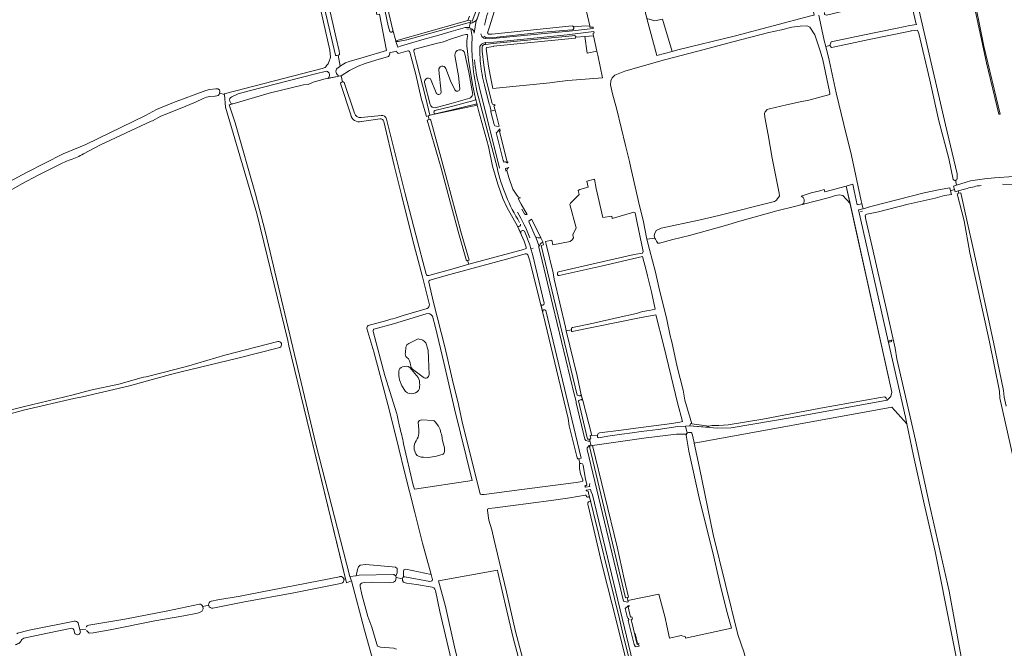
# Model space of a CAD drawing. Header units: metres. Extents: x 209813 to 223847, y 571801 to 587119.
# Tile 384 of 656: x 219431 to 220250, y 577727 to 578250. Entities that reach past the tile are written whole.
import ezdxf

# ---------------------------------------------------------------- set-up
doc = ezdxf.new("R2010")
doc.units = ezdxf.units.M
for name, color, linetype, lineweight in [('B-RO-GK-BESCHOEIING-G', 8, 'GK-BESCHOEIING', 0), ('B-RO-GR-BEPLANTING_CULTUUR_BOSPLANTSOEN-GV', 8, 'Continuous', 0), ('B-RO-GR-GRAS-GV', 8, 'Continuous', 0), ('B-RO-GR-GROENVOORZIENING-GV', 8, 'Continuous', 0), ('B-RO-KW-KUNSTWERK_STUW-G', 8, 'Continuous', 0), ('B-RO-KW-KUNSTWERK_STUW-GV', 8, 'Continuous', 0), ('B-RO-OG-TERREIN_CULTUURSCHEIDING-GV', 8, 'Continuous', 0), ('B-RO-OG-WATER_GREPPEL-GV', 8, 'Continuous', 0), ('B-RO-OG-WEG-GV', 8, 'Continuous', 0), ('B-RO-VH-ONVERHARD-GV', 8, 'Continuous', 0), ('B-RO-VH-VERHARDING_HALFVERHARDING-GV', 8, 'Continuous', 0), ('B-RO-VH-VERHARDING_OPEN-GV', 8, 'Continuous', 0), ('B-RO-VH-VERHARDING_PUIN-GV', 8, 'Continuous', 0)]:
    doc.layers.add(name, color=color, linetype=linetype, lineweight=lineweight)
doc.linetypes.add('GK-BESCHOEIING', pattern='A,30,-5,[1,NLCS.shx,S=1,R=0,X=0,Y=0],-5', length=40)

msp = doc.modelspace()

# ---------------------------------------------------------------- linework, layer by layer
at = {"layer": 'B-RO-GK-BESCHOEIING-G', "flags": 128}
msp.add_lwpolyline([(219945.975, 577731.558), (219944.746, 577731.331), (219942.801, 577739.586)], dxfattribs=at)
at = {"layer": 'B-RO-GR-BEPLANTING_CULTUUR_BOSPLANTSOEN-GV', "flags": 128}
for points in [[(219802.522, 578237.869), (219801.924, 578237.824), (219799.37, 578237.273), (219788.413, 578233.759), (219783.264, 578231.703), (219781.203, 578231.133), (219778.256, 578230.558), (219759.432, 578225.708)], [(219803.049, 578234.366), (219803.435, 578236.55)], [(219758.57, 578223.919), (219760.897, 578215.121), (219768.329, 578186.102), (219771.974, 578170.738), (219811.369, 578179.08), (219811.215, 578179.738)], [(219810.055, 578184.675), (219807.362, 578196.136), (219804.149, 578216.465), (219802.764, 578228.54)], [(219796.994, 578192.53), (219795.681, 578203.451), (219792.824, 578220.433)], [(219801.195, 578221.837), (219804.285, 578206.487), (219807.649, 578187.889)], [(219781.259, 578189.896), (219779.347, 578208.192)], [(219785.238, 578209.542), (219789.224, 578199.192), (219792.749, 578191.732)], [(219772.472, 578200.919), (219777.369, 578189.385)], [(219772.185, 578179.559), (219767.66, 578197.805)], [(219805.152, 578184.951), (219789.601, 578180.364), (219776.391, 578176.849)], [(219769.003, 578005.496), (219741.868, 577997.257), (219725.519, 577992.864)], [(219750.197, 577897.421), (219758.173, 577863.111), (219759.078, 577859.657), (219807.101, 577866.918), (219792.471, 577926.618), (219783.513, 577964.966), (219776.776, 577994.191), (219774.159, 578003.625)], [(219724.947, 577990.902), (219734.61, 577954.187), (219744.42, 577922.41)], [(219751.668, 577973.285), (219752.063, 577977.859)], [(219754.538, 577980.801), (219762.209, 577984.699), (219762.961, 577984.572)], [(219768.719, 577981.262), (219770.487, 577975.402), (219770.803, 577968.377), (219771.345, 577955.169)], [(219755.291, 577960.957), (219762.374, 577952.486), (219763.324, 577949.764)], [(219766.42, 577952.833), (219757.43, 577959.418), (219756.399, 577960.958), (219755.948, 577962.997)], [(219751.827, 577940.828), (219748.581, 577945.521), (219746.645, 577950.501)], [(219762.788, 577909.35), (219762.375, 577915.358)], [(219764.959, 577917.235), (219774.774, 577916.8)], [(219777.335, 577914.635), (219779.265, 577912.007), (219779.954, 577910.434)], [(219782.506, 577900.081), (219784.227, 577894.018), (219784.299, 577891.715)], [(219760.212, 577888.984), (219758.993, 577892.773)], [(219783.069, 577888.811), (219777.401, 577887.108), (219770.863, 577886.145), (219766.711, 577886.25)], [(219858.652, 577668.748), (219858.615, 577669.052), (219858.533, 577669.349), (219856.65, 577679.414), (219850.855, 577700.005), (219847.249, 577713.224), (219841.205, 577736.138), (219836.899, 577754.928), (219832.928, 577771.439), (219828.593, 577790.724), (219828.285, 577792.201), (219779.054, 577783.439), (219784.908, 577761.938), (219792.537, 577728.63), (219800.588, 577695.794), (219805.725, 577669.442), (219808.527, 577659.715)]]:
    msp.add_lwpolyline(points, dxfattribs=at)
at = {"layer": 'B-RO-GR-BEPLANTING_CULTUUR_BOSPLANTSOEN-GV'}
for points in [[(219803.435, 578236.55, 0.5421069), (219802.522, 578237.869)], [(219802.764, 578228.54, -0.0815207), (219803.049, 578234.366)], [(219759.432, 578225.708, 0.2637416), (219758.57, 578223.919)], [(219792.824, 578220.433, -0.9784042), (219801.195, 578221.837)], [(219779.347, 578208.192, -0.8728807), (219785.238, 578209.542)], [(219767.66, 578197.805, -0.7042169), (219772.472, 578200.919)], [(219792.749, 578191.732, 0.6981397), (219796.994, 578192.53)], [(219777.369, 578189.385, 0.8762895), (219781.259, 578189.896)], [(219807.649, 578187.889, -0.2114041), (219805.152, 578184.951)], [(219808.641, 578182.994, 0.3303341), (219810.055, 578184.675)], [(219776.391, 578176.849, -0.3109012), (219772.185, 578179.559)], [(219774.159, 578003.625, 0.3861216), (219769.003, 578005.496)], [(219725.519, 577992.864, 0.4280123), (219724.947, 577990.902)], [(219752.063, 577977.859, -0.2265284), (219754.538, 577980.801)], [(219762.961, 577984.572, -0.1987078), (219768.719, 577981.262)], [(219752.78, 577969.185, -0.2858617), (219751.668, 577973.285)], [(219755.948, 577962.997, 0.2353327), (219752.78, 577969.185)], [(219746.182, 577957.768, -0.3555283), (219749.321, 577961.363)], [(219749.321, 577961.363, -0.2328248), (219755.291, 577960.957)], [(219746.645, 577950.501, -0.0736285), (219746.182, 577957.768)], [(219771.345, 577955.169, -0.672004), (219766.42, 577952.833)], [(219763.324, 577949.764, -0.0685671), (219763.273, 577943.303)], [(219758.409, 577939.112, -0.2458282), (219751.827, 577940.828)], [(219763.273, 577943.303, -0.2247684), (219758.409, 577939.112)], [(219744.42, 577922.41, -0.0236362), (219746.777, 577911.788)], [(219746.777, 577911.788, -0.0104295), (219750.197, 577897.421)], [(219762.375, 577915.358, -0.3785219), (219764.959, 577917.235)], [(219774.774, 577916.8, -0.1307698), (219777.335, 577914.635)], [(219759.748, 577898.495, 0.1098821), (219762.651, 577904.638)], [(219762.651, 577904.638, 0.0626149), (219762.788, 577909.35)], [(219779.954, 577910.434, -0.0673964), (219782.506, 577900.081)], [(219758.993, 577892.773, -0.1423979), (219759.748, 577898.495)], [(219766.711, 577886.25, -0.2551994), (219760.212, 577888.984)], [(219784.299, 577891.715, -0.2335738), (219783.069, 577888.811)]]:
    msp.add_lwpolyline(points, format="xyb", dxfattribs=at)
at = {"layer": 'B-RO-GR-GRAS-GV', "flags": 128}
for points in [[(219601.032, 578187.929), (219600.812, 578188.619), (219601.898, 578188.853), (219682.331, 578209.491), (219684.824, 578210.513), (219685.674, 578211.221), (219685.654, 578211.682), (219687.4, 578213.508), (219688.432, 578216.564), (219688.873, 578216.943), (219689.21, 578218.883), (219688.681, 578224.837), (219667.812, 578318.261)], [(219732.572, 578278.262), (219741.085, 578241.327), (219743.615, 578232.536), (219798.595, 578248.253), (219803.438, 578249.605), (219804.863, 578253.186)], [(219891.216, 578244.542), (219904.917, 578245.009), (219902.398, 578257.079), (219899.832, 578268.369), (219899.285, 578269.532), (219897.686, 578269.678), (219890.774, 578269.119), (219884.662, 578269.117), (219872.031, 578270.153), (219852.34, 578272.472), (219839.244, 578274.397), (219836.188, 578275.06), (219834.048, 578274.96), (219832.208, 578274.24), (219827.059, 578261.878), (219821.385, 578243.454), (219820.933, 578242.557), (219820.027, 578239.192), (219820.769, 578238.058), (219823.673, 578238.254), (219890.355, 578244.95)], [(220095.553, 578254.036), (220096.135, 578251.236), (220100.094, 578232.835), (220101.27, 578227.883), (220104.556, 578228.648), (220105.882, 578231.766), (220130.69, 578237.135), (220160.816, 578243.146), (220171.283, 578245.357), (220176.656, 578246.103), (220176.346, 578247.54), (220171.081, 578270.564), (220101.936, 578253.872), (220100.242, 578254.507), (220100.242, 578256.2)], [(219892.732, 578234.831), (219824.977, 578228.062), (219825.009, 578227.829), (219819.434, 578227.115)], [(219871.693, 578197.597), (219875.644, 578198.087), (219886.815, 578199.467), (219915.559, 578201.853), (219911.662, 578220.767), (219910.942, 578224.002), (219902.755, 578222.315), (219900.765, 578236.193), (219893.43, 578235.666)], [(219744.271, 578224.102), (219738.55, 578222.663)], [(219753.799, 578224.232), (219745.981, 578222.022)], [(219803.287, 578049.794), (219802.427, 578049.554), (219796.076, 578072.087), (219789.181, 578097.698), (219781.436, 578126.593), (219769.875, 578166.638), (219771.403, 578167.102), (219770.483, 578170.113), (219769.058, 578169.722), (219764.871, 578184.958), (219760.317, 578204.672), (219755.33, 578223.23)], [(219818.952, 578226.279), (219820.781, 578211.565), (219822.106, 578203.933), (219824.465, 578192.87), (219871.693, 578197.597)], [(219737.666, 578219.672), (219727.089, 578216.639), (219718.225, 578213.607), (219712.445, 578211.604), (219705.126, 578207.98), (219698.26, 578203.489)], [(219698.26, 578203.489), (219697.749, 578203.393), (219684.965, 578200.872), (219675.034, 578198.08), (219670.894, 578196.37), (219666.997, 578195.898), (219638.41, 578188.933), (219609.339, 578180.578), (219604.958, 578179.36), (219609.922, 578164.378), (219627.067, 578105.006), (219634.934, 578074.298), (219677.003, 577897.159), (219705.557, 577786.96), (219710.567, 577787.711), (219711.738, 577792.867), (219712.598, 577795.05), (219714.119, 577796.505), (219718.683, 577796.902), (219740.577, 577795.119)], [(219698.26, 578203.489), (219699.43, 578198.564)], [(219367.633, 578080.867), (219367.287, 578081.53), (219367.493, 578083.292), (219372.366, 578086.129), (219422.647, 578115.719), (219436.577, 578122.981), (219466.914, 578138.586), (219485.827, 578146.478), (219535.487, 578170.363), (219544.535, 578175.443), (219558.823, 578181.316), (219585.652, 578191.238), (219588.827, 578192.191), (219593.827, 578192.746), (219595.732, 578192.667), (219596.923, 578191.714), (219597.32, 578190.365), (219597.13, 578189.154)], [(219706.296, 578171.096), (219697.88, 578196.294)], [(219701.023, 578197.112), (219709.301, 578172.475)], [(219593.531, 578186.573), (219593.201, 578186.599), (219589.046, 578186.249), (219586.314, 578185.623), (219583.337, 578184.573), (219577.02, 578181.654), (219564.288, 578176.3), (219548.343, 578170.016), (219541.187, 578166.07), (219540.276, 578165.755), (219498.046, 578145.983), (219483.922, 578138.589)], [(219700.521, 577784.668), (219701.832, 577785.016), (219654.646, 577978.916), (219653.819, 577983.203), (219628.055, 578088.85), (219602.054, 578177.492), (219601.032, 578187.929), (219597.13, 578189.154)], [(219771.403, 578167.102), (219772.403, 578167.407), (219785.63, 578119.489), (219798.132, 578072.929), (219804.636, 578050.17), (219803.287, 578049.794), (219804.304, 578046.778), (219849.771, 578059.015), (219851.316, 578059.471), (219852.076, 578059.895), (219852.025, 578060.974), (219850.496, 578065.827), (219844.841, 578078.462), (219841.023, 578085.426), (219836.247, 578093.765), (219832.748, 578101.315), (219828.441, 578113.435), (219824.209, 578128.329), (219820.791, 578144.616), (219812.386, 578174.752), (219811.369, 578179.08), (219771.974, 578170.738), (219772.023, 578170.535), (219770.483, 578170.113)], [(219730.568, 578167.686), (219713.138, 578165.19)], [(219714.765, 578168.708), (219731.463, 578170.58)], [(219736.012, 578167.565), (219744.216, 578134.153), (219751.532, 578105.333), (219760.236, 578071.317), (219768.934, 578038.555)], [(219771.665, 578012.984), (219765.896, 578036.295), (219757.541, 578067.522), (219748.284, 578104.596), (219742.421, 578128.844), (219733.703, 578165.519)], [(219472.933, 578133.523), (219469.688, 578132.446), (219465.112, 578130.149), (219446.202, 578120.964), (219432.706, 578113.707), (219408.092, 578099.901), (219397.913, 578093.316), (219385.992, 578087.197), (219380.231, 578083.983), (219376.917, 578082.643), (219371.254, 578079.406), (219369.85, 578078.914), (219368.435, 578079.33), (219367.633, 578080.867), (219364.808, 578079.545), (219365.393, 578078.768), (219365.433, 578076.153), (219363.551, 578074.702), (219347.421, 578065.653), (219342.849, 578063.485), (219299.225, 578038.669), (219288.184, 578032.224), (219285.313, 578032.031), (219284.969, 578032.764)], [(219771.266, 578031.773), (219775.13, 578014.985), (219784.552, 577978.099), (219790.878, 577950.395), (219795.766, 577930.072), (219799.053, 577914.212), (219813.927, 577855.913), (219814.053, 577855.558), (219815.146, 577855.195), (219817.145, 577855.245), (219848.501, 577859.525), (219893.759, 577865.313), (219896.889, 577865.838), (219898.826, 577866.307), (219899.248, 577866.69), (219899.124, 577867.4), (219897.292, 577872.345), (219896.552, 577876.862), (219896.563, 577878.409), (219896.414, 577879.989), (219896.422, 577881.117), (219896.779, 577881.124), (219895.907, 577884.84), (219895.097, 577884.93), (219894.522, 577885.675), (219887.984, 577912.311), (219886.907, 577918.457), (219866.347, 578005.153), (219854.877, 578050.385), (219853.443, 578054.626)], [(219851.235, 578055.405), (219838.884, 578051.838), (219788.654, 578038.315), (219772.014, 578033.592)], [(219771.084, 578037.311), (219792.099, 578043.197), (219804.304, 578046.778)], [(219749.647, 578004.031), (219769.629, 578009.85), (219769.863, 578010.003)], [(219885.429, 577991.315), (219894.592, 577953.999), (219897.979, 577938.071), (219899.143, 577933.362), (219906.629, 577904.445), (219911.442, 577904.694), (219911.654, 577905.435), (219911.971, 577906.017), (219913.034, 577906.561), (219931.127, 577908.663), (219943.404, 577910.409), (219973.204, 577914.268), (219979.889, 577915.321), (219982.23, 577915.892), (219977.998, 577931.417), (219972.773, 577953.444), (219966.356, 577979.77), (219960.089, 578004.757), (219946.314, 578002.061), (219890.387, 577990.815), (219889.905, 577990.869), (219889.826, 577991.385), (219889.917, 577992.141)], [(219720.716, 577995.782), (219736.267, 578000.075)], [(219773.059, 577788.767), (219765.973, 577814.634), (219759.477, 577840.308), (219750.818, 577874.169), (219746.185, 577893.622), (219738.543, 577924.941), (219730.623, 577954.093), (219725.519, 577973.923), (219719.525, 577993.19)], [(219375.442, 577913.445), (219413.868, 577923.1), (219433.639, 577928.131), (219475.245, 577938.112), (219489.643, 577941.888), (219513.227, 577946.879), (219533.748, 577952.748), (219536.116, 577953.178), (219560.979, 577959.385), (219571.428, 577962.193), (219601.564, 577971.071), (219645.562, 577982.43)], [(219647.143, 577977.553), (219611.068, 577968.284), (219566.31, 577957.646), (219556.227, 577955.047), (219536.999, 577949.722), (219522.079, 577945.658), (219482.947, 577936.586), (219475.821, 577935.207), (219434.977, 577925.784), (219389.798, 577913.425), (219375.769, 577909.938)], [(219901.072, 577854.674), (219888.479, 577852.565), (219872.887, 577850.326), (219839.094, 577845.723), (219826.447, 577844.201), (219821.001, 577843.526)], [(219934.595, 577719.237), (219928.986, 577742.891), (219923.377, 577764.746), (219919.672, 577779.033), (219914.751, 577798.559), (219912.264, 577809.619), (219907.396, 577830.786), (219903.427, 577847.296), (219903.427, 577848.354), (219903.956, 577849.095), (219905.067, 577849.307), (219905.806, 577849.042), (219904.637, 577853.805), (219904.506, 577853.546), (219904.255, 577853.329), (219903.699, 577853.127), (219903.089, 577853.089), (219902.621, 577853.284), (219902.303, 577853.512), (219902.123, 577854.399)], [(219819.862, 577841.876), (219821.119, 577833.987), (219823.417, 577825.977), (219825.534, 577817.299), (219832.505, 577788.256), (219835.858, 577774.218), (219843.322, 577741.201), (219848.021, 577723.544), (219855.562, 577696.477), (219859.054, 577685.92), (219861.594, 577676.395), (219863.42, 577668.14), (219863.34, 577665.044), (219864.521, 577657.903), (219867.17, 577646.533), (219871.565, 577629.395), (219874.833, 577615.994), (219878.431, 577599.925), (219882.308, 577583.375), (219889.413, 577549.54)], [(219710.567, 577787.711), (219713.193, 577788.105), (219741.608, 577788.646), (219741.913, 577788.625), (219742.241, 577788.498), (219742.548, 577788.328), (219743.773, 577787.333), (219744.705, 577790.119), (219744.863, 577792.421), (219744.705, 577793.77), (219743.435, 577794.723), (219740.577, 577795.119)], [(219773.954, 577785.501), (219773.059, 577788.767), (219751.889, 577793.132), (219750.42, 577792.579), (219750.023, 577791.151), (219750.181, 577788.769), (219750.01, 577786.715), (219751.161, 577786.635), (219771.958, 577782.905), (219772.95, 577783.024)], [(219590.107, 577766.544), (219590.441, 577766.622), (219595.679, 577767.522), (219614.245, 577770.716), (219621.126, 577772.094), (219698.147, 577787.017)], [(219697.631, 577781.258), (219658.851, 577773.468), (219616.316, 577765.675), (219591.369, 577760.704)], [(219751.572, 577626.797), (219749.782, 577627.845), (219747.136, 577635.386), (219735.891, 577673.486), (219725.308, 577714.761), (219717.512, 577742.422), (219706.705, 577783.321), (219702.602, 577781.885), (219701.832, 577785.016)], [(219743.905, 577786.076), (219743.411, 577783.395), (219741.718, 577782.337), (219738.437, 577782.02), (219724.194, 577782.438), (219717.381, 577782.174), (219715.198, 577781.512), (219714.007, 577780.388), (219713.941, 577778.734), (219715.462, 577772.186), (219720.489, 577753.863), (219723.598, 577744.801), (219727.765, 577730.845), (219728.493, 577729.173), (219730.94, 577728.181), (219741.987, 577727.321), (219744.103, 577726.66)], [(219743.773, 577787.333), (219743.905, 577786.076), (219749.137, 577785.048), (219749.375, 577786.08), (219750.01, 577786.715)], [(219790.935, 577713.302), (219780.394, 577757.856), (219776.709, 577775.437), (219776.164, 577776.594), (219775.291, 577777.666), (219774.021, 577778.261), (219760.768, 577780.432), (219752.619, 577781.49), (219750.079, 577782.443), (219749.217, 577783.699), (219749.137, 577785.048)], [(219772.95, 577783.024), (219773.541, 577783.329)], [(219583.081, 577762.13), (219583.359, 577760.005), (219582.433, 577757.888), (219578.596, 577756.433), (219567.219, 577754.316), (219543.304, 577750.239), (219506.1, 577742.542), (219491.813, 577740.161), (219488.638, 577740.029), (219486.331, 577741.981)], [(219488.312, 577746.618), (219518.254, 577751.594), (219554.03, 577758.518), (219580.433, 577764.115)], [(219583.081, 577762.13), (219588.004, 577763.18)], [(219428.349, 577739.288), (219429.017, 577739.772), (219438.611, 577742.418), (219476.365, 577749.785)], [(219479.587, 577748.4), (219480.968, 577742.607), (219485.88, 577743.106)], [(219472.898, 577743.83), (219453.805, 577740.025), (219434.261, 577735.741)], [(219476.934, 577739.468), (219476.767, 577739.693), (219475.803, 577742.777)], [(219480.968, 577742.607), (219481.397, 577740.808)], [(219431.701, 577732.947), (219431.272, 577732.491), (219430.812, 577732.067)]]:
    msp.add_lwpolyline(points, dxfattribs=at)
for points in [[(219973.596, 578223.85), (219978.299, 578224.994), (220026.194, 578236.875), (220088.808, 578253.404), (220091.681, 578253.998), (220078.213, 578317.566), (220077.765, 578318.718), (220076.603, 578319.498), (220073.988, 578319.385), (220060.479, 578316.598), (220053.002, 578315.365), (220039.747, 578312.462), (220027.279, 578309.003), (220010.969, 578304.355), (219990.397, 578298.689), (219972.443, 578294.136), (219958.905, 578290.495), (219945.011, 578286.639), (219951.082, 578261.063), (219951.467, 578255.949), (219952.568, 578251.15), (219959.234, 578249.248), (219965.418, 578250.514)], [(219697.465, 578211.497), (219698.937, 578212.584), (219701.871, 578214.405), (219704.93, 578215.282), (219717.308, 578219.13), (219736.04, 578224.599), (219730.16, 578254.681), (219728.016, 578254.602), (219727.381, 578257.221), (219729.814, 578257.426), (219728.89, 578262.778), (219727.057, 578262.571), (219723.39, 578261.813), (219722.698, 578264.63), (219689.095, 578256.598), (219694.012, 578234.886), (219696.523, 578224.177), (219696.882, 578221.589), (219696.81, 578221.284), (219696.429, 578220.982), (219695.587, 578220.617)], [(220080.004, 578181.747), (220087.208, 578183.192), (220104.723, 578188.06), (220104.67, 578188.959), (220104.353, 578190.494), (220098.744, 578216.899), (220096.574, 578224.255), (220092.129, 578237.696), (220088.107, 578243.94), (220087.631, 578244.205), (220086.414, 578244.734), (220085.303, 578244.998), (220079.958, 578244.892), (220072.973, 578243.94), (220064.401, 578241.665), (220054.029, 578239.389), (220024.078, 578231.663), (220000.16, 578225.472), (219967.298, 578216.847), (219948.619, 578211.502), (219934.278, 578207.427), (219925.97, 578204.094), (219923.695, 578201.871), (219922.637, 578199.331), (219922.108, 578195.892), (219923.801, 578188.377), (219927.611, 578175.466), (219934.702, 578145.462), (219938.035, 578132.233), (219939.147, 578126.835), (219946.343, 578095.297), (219949.307, 578083.496), (219952.437, 578067.68), (219959.183, 578068.558), (219958.673, 578070.426), (219958.885, 578071.855), (219960.366, 578074.871), (219964.441, 578076.67), (219995.662, 578083.338), (220012.225, 578087.2), (220058.792, 578099.054), (220060.22, 578100.059), (220061.279, 578101.435), (220062.125, 578102.229), (220062.813, 578103.711), (220062.602, 578105.774), (220056.834, 578134.984), (220053.394, 578154.352), (220050.537, 578169.01), (220050.431, 578172.132), (220050.854, 578173.508), (220052.6, 578175.466), (220054.558, 578176.101), (220068.74, 578179.487)], [(219910.334, 578109.73), (219908.802, 578117.648), (219902.691, 578115.838), (219903.672, 578110.948), (219896.793, 578108.798), (219895.337, 578108.203), (219896.046, 578104.637), (219889.035, 578097.625), (219888.505, 578096.501), (219893.665, 578076.988), (219890.887, 578071.299), (219891.384, 578068.704), (219890.223, 578066.973), (219888.635, 578065.782), (219874.348, 578062.938), (219873.575, 578066.862), (219868.185, 578065.737), (219868.859, 578063.379), (219874.465, 578039.561), (219875.524, 578034.216), (219884.89, 577994.529), (219885.429, 577991.315), (219889.917, 577992.141), (219889.732, 577993.1), (219889.851, 577993.536), (219890.545, 577994.033), (219896.102, 577995.263), (219908.206, 577997.882), (219928.645, 578002.526), (219943.965, 578005.82), (219948.886, 578007.566), (219954.482, 578008.28), (219959.443, 578009.471), (219956.215, 578023.944), (219953.04, 578037.107), (219951.916, 578041.869), (219948.784, 578053.091), (219914.598, 578045.275), (219879.53, 578037.329), (219878.592, 578037.379), (219878.222, 578038.358), (219878.143, 578039.417), (219878.328, 578040.237), (219879.097, 578040.434), (219910.334, 578047.625), (219941.817, 578054.752), (219948.741, 578056.088), (219949.398, 578057.481), (219949.043, 578058.809), (219944.408, 578081.24), (219942.648, 578089.642), (219941.737, 578089.94), (219923.765, 578084.913), (219923.402, 578086.859), (219915.758, 578085.587)], [(220121.502, 578097.388), (220118.302, 578111.828), (220100.469, 578107.049), (220099.87, 578108.992), (220096.252, 578107.876), (220089.112, 578106.221), (220080.729, 578103.49), (220082.096, 578102.649), (220082.572, 578102.292), (220083.286, 578100.625), (220083.286, 578099.197), (220083.127, 578097.53), (220081.659, 578096.379), (220104.545, 578102.227), (220109.519, 578103.815), (220112.8, 578104.45), (220115.446, 578103.815)], [(219989.866, 577914.149), (219988.944, 577914.358), (219987.981, 577912.415), (220003.066, 577911.182), (220003.942, 577912.178)], [(219937.268, 577769.946), (219936.111, 577769.678), (219936.708, 577767.139), (219962.464, 577772.215), (219967.597, 577752.628), (219969.042, 577745.93), (219971.413, 577735.68), (219980.986, 577738.088), (219984.603, 577736.813), (219984.715, 577735.845), (219991.044, 577737.245), (220022.816, 577744.024), (220019.183, 577757.003), (220014.011, 577777.74), (220007.477, 577806.935), (219996.483, 577849.89), (219987.443, 577891.272), (219985.873, 577901.242), (219985.466, 577902.824), (219985.25, 577904.179), (219985.247, 577904.522), (219985.291, 577904.864), (219985.361, 577905.138), (219985.461, 577905.404), (219977.206, 577905.357), (219952.013, 577902.501), (219907.314, 577896.081), (219927.685, 577811.758), (219933.741, 577785.19)]]:
    msp.add_lwpolyline(points, close=True, dxfattribs=at)
at = {"layer": 'B-RO-GR-GRAS-GV'}
for points in [[(219890.355, 578244.95, -0.1441266), (219891.216, 578244.542)], [(219893.43, 578235.666, -0.270706), (219892.732, 578234.831)], [(219745.981, 578222.022, -0.2843502), (219744.271, 578224.102)], [(219755.33, 578223.23, 0.4229239), (219753.799, 578224.232)], [(219819.434, 578227.115, 0.4302687), (219819.028, 578226.016)], [(219738.55, 578222.663, -0.2936841), (219737.666, 578219.672)], [(219597.13, 578189.154, -0.3395447), (219593.531, 578186.573)], [(219709.301, 578172.475, 0.3489495), (219714.765, 578168.708)], [(219733.703, 578165.519, 0.3821902), (219730.568, 578167.686)], [(219731.463, 578170.58, -0.3572191), (219736.012, 578167.565)], [(219483.922, 578138.589, -0.0383486), (219472.933, 578133.523)], [(219853.443, 578054.626, 0.316489), (219851.235, 578055.405)], [(219768.934, 578038.555, 0.3752154), (219771.084, 578037.311)], [(219772.014, 578033.592, 0.4075066), (219771.266, 578031.773)], [(219769.863, 578010.003, 0.2108721), (219771.665, 578012.984)], [(219736.267, 578000.075, 0.0194142), (219749.647, 578004.031)], [(219719.525, 577993.19, -0.3058863), (219720.716, 577995.782)], [(219902.123, 577854.399, 0.1533911), (219901.072, 577854.674)], [(219821.001, 577843.526, 0.477177), (219819.862, 577841.876)], [(219773.541, 577783.329, 0.3689277), (219773.954, 577785.501)], [(219580.433, 577764.115, -0.3024113), (219583.081, 577762.13)], [(219475.803, 577742.777, 0.3347533), (219472.898, 577743.83)], [(219486.087, 577744.859, -0.2489372), (219488.312, 577746.618)], [(219430.812, 577732.067, -0.119141), (219427.131, 577730.188)], [(219434.261, 577735.741, 0.2488005), (219431.701, 577732.947)]]:
    msp.add_lwpolyline(points, format="xyb", dxfattribs=at)
for centre, radius, start, end in [((219699.39, 578196.92), 1.644, 6.702554, 200.535228), ((219712.917, 578171.957), 6.677, 187.410545, 286.478898), ((219646.067, 577979.901), 2.583, 294.611642, 104.095814), ((219697.669, 577784.151), 2.894, 269.239668, 104.095814), ((219590.961, 577763.671), 2.998, 106.557644, 280.74932), ((219476.936, 577746.694), 3.152, 32.762416, 103.132403), ((219478.879, 577741.076), 2.523, 219.584137, 355.233833)]:
    msp.add_arc(centre, radius, start, end, dxfattribs=at)
at = {"layer": 'B-RO-GR-GROENVOORZIENING-GV', "flags": 128}
msp.add_lwpolyline([(219960.716, 578220.474), (219973.596, 578223.85), (219965.418, 578250.514), (219959.234, 578249.248), (219952.568, 578251.15)], close=True, dxfattribs=at)
at = {"layer": 'B-RO-KW-KUNSTWERK_STUW-G', "flags": 128}
for points in [[(219802.639, 578242.483), (219804.701, 578242.223)], [(220130.279, 578090.553), (220131.861, 578090.986)]]:
    msp.add_lwpolyline(points, dxfattribs=at)
at = {"layer": 'B-RO-KW-KUNSTWERK_STUW-GV', "flags": 128}
msp.add_lwpolyline([(220155.742, 577983.528), (220153.324, 577982.862), (220153.441, 577982.43), (220154.069, 577982.599), (220154.256, 577981.907), (220156.099, 577982.496), (220155.883, 577983.169), (220156.235, 577983.282), (220156.123, 577983.633)], close=True, dxfattribs=at)
at = {"layer": 'B-RO-OG-TERREIN_CULTUURSCHEIDING-GV', "flags": 128}
for points in [[(219803.438, 578249.605), (219798.595, 578248.253), (219743.615, 578232.536), (219743.734, 578232.156), (219745.652, 578232.156), (219752.848, 578233.34), (219805.787, 578248.06), (219806.033, 578249.224), (219804.032, 578249.771)], [(219908.132, 578236.723), (219900.765, 578236.193), (219902.755, 578222.315), (219910.942, 578224.002)], [(219959.592, 578067.512), (219959.183, 578068.558), (219952.437, 578067.68), (219954.677, 578059.009), (219959.704, 578040.157), (219962.482, 578027.788), (219968.964, 578000.933), (219972.007, 577987.241), (219973.198, 577982.28), (219977.696, 577961.377), (219982.657, 577942.129), (219984.178, 577933.662), (219988.477, 577918.779), (219989.866, 577914.149), (220003.942, 577912.178), (220005.212, 577912.416), (220006.8, 577912.575), (220012.435, 577912.575), (220020.135, 577913.289), (220048.869, 577917.814), (220096.811, 577926.942), (220146.738, 577935.911), (220150.548, 577936.467), (220151.501, 577935.435), (220152.509, 577933.826), (220155.345, 577936.872), (220156.297, 577940.364), (220121.502, 578097.388), (220115.446, 578103.815), (220112.8, 578104.45), (220109.519, 578103.815), (220104.545, 578102.227), (220081.659, 578096.379), (220076.46, 578095.069), (220060.466, 578091.1), (220029.946, 578082.687), (220017.802, 578078.996), (219987.957, 578070.741), (219974.145, 578067.248), (219962.914, 578064.311), (219961.485, 578064.192), (219960.453, 578065.819)]]:
    msp.add_lwpolyline(points, close=True, dxfattribs=at)
for points in [[(219908.132, 578236.723), (219907.875, 578237.982), (219907.924, 578239.05), (219908.626, 578239.28), (219908.429, 578240.304), (219886.074, 578237.462), (219825.247, 578231.441), (219818.152, 578231.079), (219818.214, 578229.646), (219824.753, 578230.331), (219890.449, 578236.804), (219892.415, 578236.926)], [(219890.388, 578241.681), (219865.857, 578239.715), (219828.074, 578235.732), (219818.612, 578235.26), (219818.449, 578235.319), (219818.352, 578234.459), (219821.327, 578234.135), (219890.747, 578240.829), (219907.963, 578242.722), (219907.713, 578244.017), (219905.159, 578243.848), (219904.917, 578245.009), (219891.216, 578244.542)], [(220171.623, 578240.677), (220137.451, 578233.661), (220117.876, 578229.593), (220106.201, 578227.11), (220104.556, 578228.648), (220101.27, 578227.883), (220104.119, 578216.52), (220106.603, 578204.729), (220109.948, 578189.354), (220116.319, 578162.96), (220122.576, 578137.328), (220130.635, 578099.553), (220132.325, 578092.953), (220138.674, 578094.679), (220183.262, 578106.169), (220196.416, 578109.029), (220204.506, 578110.291), (220205.123, 578107.694), (220208.304, 578108.853), (220207.44, 578111.711), (220209.946, 578112.485), (220209.167, 578116.56), (220208.271, 578116.307), (220207.255, 578117.312), (220203.63, 578134.679), (220195.24, 578165.929), (220187.796, 578199.832), (220178.845, 578238.629), (220177.656, 578241.468), (220172.516, 578241.031)], [(219893.43, 578235.666), (219900.765, 578236.193)], [(220345.043, 577473.399), (220349.818, 577476.427), (220313.848, 577635.499), (220295.43, 577646.687), (220286.761, 577682.505), (220285.164, 577698.703), (220293.639, 577724.873), (220246.038, 577935.384), (220245.852, 577941.139), (220237.384, 577982.251), (220221.248, 578056.324), (220216.38, 578082.904), (220210.542, 578105.458), (220212.015, 578105.813), (220211.431, 578107.719), (220208.881, 578106.946), (220208.304, 578108.853)], [(220205.123, 578107.694), (220205.789, 578104.895), (220200.166, 578103.907), (220192.305, 578101.605), (220169.925, 578096.746), (220145.272, 578090.479), (220135.445, 578088.426)], [(220134.188, 578086.892), (220134.565, 578083.924), (220139.792, 578061.239), (220143.64, 578045.42), (220152.454, 578006.561), (220158.971, 577977.013), (220160.39, 577968.122), (220171.613, 577919.745), (220176.041, 577900.319), (220187.448, 577847.929), (220203.891, 577774.813), (220216.192, 577708.011), (220231.645, 577636.158), (220263.277, 577500), (220265.266, 577490.817), (220271.368, 577464.963), (220277.974, 577437.606), (220278.436, 577436.139)], [(220227.653, 577636.548), (220219.036, 577674.312), (220192.341, 577807.931), (220183.288, 577847.573), (220174.365, 577887.279), (220168.654, 577914.069), (220156.127, 577927.831), (219991.911, 577897.795), (219996.202, 577877.317), (220007.556, 577821.963), (220028.092, 577738.867), (220033.312, 577723.396), (220038.777, 577701.448), (220042.93, 577683.133), (220047.301, 577663.416), (220051.844, 577643.986), (220056.475, 577623.324), (220059.527, 577610.518), (220060.556, 577606.979), (220061.247, 577605.533)]]:
    msp.add_lwpolyline(points, dxfattribs=at)
at = {"layer": 'B-RO-OG-TERREIN_CULTUURSCHEIDING-GV'}
for points in [[(220172.516, 578241.031, -0.1043954), (220171.623, 578240.677)], [(219892.415, 578236.926, -0.4487466), (219893.43, 578235.666)], [(220135.445, 578088.426, 0.5293962), (220134.309, 578086.42)]]:
    msp.add_lwpolyline(points, format="xyb", dxfattribs=at)
msp.add_arc((219890.107, 578243.312), 1.655, 279.783195, 46.800035, dxfattribs=at)
at = {"layer": 'B-RO-OG-WATER_GREPPEL-GV', "flags": 128}
for points in [[(219719.991, 578326.034), (219728.497, 578287.772), (219737.375, 578245.108), (219738.799, 578240.437)], [(219741.085, 578241.327), (219732.572, 578278.262), (219725.028, 578314.216), (219722.171, 578327.413)], [(219808.641, 578182.994), (219791.186, 578178.37), (219776.22, 578174.626)], [(219811.215, 578179.738), (219810.055, 578184.675)], [(219776.47, 578172.006), (219790.449, 578175.176), (219810.077, 578179.946)]]:
    msp.add_lwpolyline(points, dxfattribs=at)
at = {"layer": 'B-RO-OG-WATER_GREPPEL-GV'}
for points in [[(219738.799, 578240.437, 0.8543629), (219741.085, 578241.327)], [(219776.22, 578174.626, 0.8771254), (219776.47, 578172.006)], [(219810.077, 578179.946, -0.1827741), (219811.215, 578179.738)]]:
    msp.add_lwpolyline(points, format="xyb", dxfattribs=at)
at = {"layer": 'B-RO-OG-WATER_GREPPEL-GV', "flags": 128}
msp.add_lwpolyline([(219771.403, 578167.102), (219769.875, 578166.638), (219781.436, 578126.593), (219789.181, 578097.698), (219796.076, 578072.087), (219802.427, 578049.554), (219804.636, 578050.17), (219798.132, 578072.929), (219785.63, 578119.489), (219772.403, 578167.407)], close=True, dxfattribs=at)
at = {"layer": 'B-RO-OG-WEG-GV', "flags": 128}
for points in [[(219816.543, 578273.928), (219807.29, 578248.88), (219806.033, 578249.224), (219805.54, 578246.896), (219807.139, 578247.554), (219810.477, 578249.485), (219811.435, 578250.863), (219813.392, 578256.847), (219818.975, 578273.119)], [(219808.958, 578239.087), (219808.243, 578241.134), (219807.076, 578242.341), (219806.038, 578242.924), (219807.211, 578236.025)], [(219814.337, 578238.451), (219815.225, 578236.318), (219816.834, 578234.917), (219818.352, 578234.459), (219818.449, 578235.319)], [(219817.887, 578229.612), (219818.214, 578229.646), (219818.152, 578231.079), (219816.588, 578230.669), (219815.024, 578229.703), (219813.477, 578227.912)], [(219823.754, 578180.526), (219821.511, 578188.988), (219818.656, 578201.494), (219816.857, 578212.272), (219815.633, 578223.906), (219815.542, 578227.648)], [(219811.179, 578190.668), (219827.904, 578127.165)], [(219829.858, 578126.558), (219813.036, 578194.634)], [(219817.365, 578195.748), (219821.282, 578179.887), (219821.896, 578178.731), (219822.812, 578175.088), (219822.833, 578173.99), (219826.2, 578174.799)], [(219822.833, 578173.99), (219822.84, 578173.592), (219825.423, 578162.955), (219826.058, 578161.789), (219828.781, 578161.472), (219829.569, 578161.667), (219826.2, 578174.799)], [(219826.2, 578174.799), (219825.314, 578178.464), (219826.241, 578179.127), (219826.155, 578179.637)], [(219848.597, 578092.634), (219850.772, 578088.689), (219851.614, 578088.104), (219853.04, 578088.092), (219848.023, 578096.636), (219845.354, 578101.572), (219847.298, 578101.944), (219845.843, 578102.615), (219844.253, 578104.097), (219841.138, 578109.18), (219837.629, 578118.783), (219836.002, 578124.685), (219836.257, 578125.865), (219836.959, 578126.631), (219837.751, 578127.113), (219834.966, 578126.433), (219835.226, 578124.137)], [(219863.349, 578070.791), (219856.423, 578084.323), (219854.345, 578082.701), (219854.477, 578081.395), (219859.801, 578069.547)], [(219844.841, 578078.462), (219847.59, 578072.675)], [(219864.361, 578068.751), (219863.349, 578070.791)], [(219855.013, 578062.927), (219856.083, 578059.548), (219858.036, 578060.199)], [(219856.083, 578059.548), (219857.29, 578055.272), (219866.971, 578014.253)], [(219862.771, 578061.013), (219862.937, 578059.613), (219864.067, 578055.299), (219874.335, 578012.509), (219892.219, 577937.602), (219892.671, 577936.804), (219893.643, 577932.574), (219893.769, 577931.468), (219900.949, 577901.127), (219901.652, 577900.04)], [(219901.652, 577900.04), (219903.579, 577899.521), (219905.069, 577899.733), (219904.703, 577901.248), (219903.187, 577901.221), (219895.531, 577933.231), (219895.771, 577933.453), (219897.847, 577934.143), (219898.194, 577934.099), (219898.932, 577934.103), (219897.979, 577938.071), (219897.609, 577937.86), (219896.974, 577937.436), (219896.063, 577937.272), (219894.387, 577937.904), (219864.594, 578062.3), (219866.481, 578062.789), (219865.935, 578065.17)], [(219864.271, 578013.339), (219865.822, 578007.225)], [(219868.409, 578008.175), (219897.947, 577885.346), (219896.353, 577884.791), (219895.907, 577884.84), (219896.779, 577881.124), (219897.615, 577881.14), (219898.998, 577880.776), (219899.472, 577879.58), (219901.307, 577869.324), (219902.555, 577863.537)], [(219901.728, 577862.621), (219901.375, 577862.557), (219901.018, 577862.519), (219901.202, 577861.711), (219901.455, 577861.243), (219905.122, 577861.984), (219904.894, 577863.107), (219905.179, 577864.25)], [(219940.769, 577715.591), (219907.379, 577855.059), (219906.167, 577857.572), (219905.691, 577859.345), (219901.973, 577858.723), (219901.99, 577858.388), (219902.603, 577858.415), (219903.535, 577858.086), (219903.943, 577856.633), (219929.69, 577751.703), (219932.76, 577738.25), (219936.943, 577721.905), (219938.332, 577715.387)]]:
    msp.add_lwpolyline(points, dxfattribs=at)
at = {"layer": 'B-RO-OG-WEG-GV'}
for points in [[(219817.731, 578246.756, -0.0453328), (219820.166, 578255.82)], [(219817.553, 578245.667, -0.0049278), (219817.731, 578246.756)], [(219807.211, 578236.025, 0.029447), (219807.36, 578216.702)], [(219818.449, 578235.319, -0.1668054), (219816.982, 578236.567)], [(219813.477, 578227.912, 0.0228596), (219814.075, 578213.831)], [(219815.542, 578227.648, -0.3450413), (219817.887, 578229.612)], [(219807.36, 578216.702, 0.0399181), (219811.179, 578190.668)], [(219813.036, 578194.634, -0.0432806), (219809.173, 578216.799)], [(219814.075, 578213.831, 0.0297626), (219817.365, 578195.748)], [(219826.155, 578179.637, -0.4023365), (219823.754, 578180.526)], [(219827.904, 578127.165, 0.0841592), (219846.687, 578081.534)], [(219855.165, 578068.699, 0.0458424), (219844.751, 578090.149)], [(219847.515, 578080.201, -0.773483), (219844.841, 578078.462)], [(219847.59, 578072.675, -0.7939778), (219850.572, 578074.152)], [(219850.572, 578074.152, -0.0262284), (219855.013, 578062.927)], [(219859.801, 578069.547, 0.1466173), (219864.361, 578068.751)], [(219865.935, 578065.17, 0.2362516), (219862.771, 578061.013)], [(219866.971, 578014.253, -0.7399595), (219864.271, 578013.339)], [(219865.822, 578007.225, -0.8606522), (219868.409, 578008.175)], [(219902.555, 577863.537, -0.5111155), (219901.728, 577862.621)]]:
    msp.add_lwpolyline(points, format="xyb", dxfattribs=at)
at = {"layer": 'B-RO-OG-WEG-GV', "flags": 128}
for points in [[(219833.603, 578131.787), (219834.991, 578131.956), (219836.252, 578131.22), (219836.794, 578131.177), (219836.934, 578132.023), (219836.323, 578131.93), (219835.655, 578133.986), (219829.92, 578157.536), (219830.601, 578157.514), (219830.112, 578159.485), (219827.928, 578156.758), (219827.106, 578156.43), (219832.852, 578133.178), (219833.493, 578132.222)], [(219905.838, 577896.554), (219904.525, 577895.855), (219902.896, 577893.972), (219902.948, 577892.712), (219933.098, 577766.521), (219936.297, 577765.702), (219937.013, 577765.849), (219936.111, 577769.678), (219934.788, 577769.372), (219904.907, 577895.203), (219905.824, 577895.721), (219906.028, 577895.77)], [(219942.813, 577728.547), (219946.022, 577729.076), (219945.611, 577730.723), (219944.313, 577730.581), (219939.457, 577751.163), (219940.457, 577751.484), (219939.976, 577753.458), (219938.873, 577753.171), (219936.926, 577761.832), (219937.879, 577762.228), (219937.738, 577762.818), (219936.804, 577762.564), (219934.55, 577760.443), (219936.383, 577752.772), (219937.227, 577752.17), (219937.424, 577751.337), (219936.933, 577750.565), (219941.809, 577730.456), (219942.658, 577729.191)]]:
    msp.add_lwpolyline(points, close=True, dxfattribs=at)
at = {"layer": 'B-RO-VH-ONVERHARD-GV', "flags": 128}
for points in [[(219694.897, 578209.847), (219695.693, 578210.188), (219697.465, 578211.497), (219695.587, 578220.617), (219694.667, 578220.458), (219693.762, 578220.474), (219693.446, 578220.694), (219684.019, 578260.761), (219679.24, 578281.663), (219673.212, 578308.349), (219670.212, 578327.25), (219665.963, 578348.532), (219662.56, 578362.431), (219662.541, 578362.682), (219662.247, 578364.162), (219666.117, 578378.344), (219666.368, 578381.825)], [(219667.812, 578318.261), (219688.681, 578224.837), (219689.21, 578218.883), (219688.873, 578216.943), (219688.432, 578216.564), (219687.4, 578213.508), (219685.654, 578211.682), (219685.674, 578211.221), (219684.824, 578210.513), (219682.331, 578209.491), (219601.898, 578188.853), (219600.812, 578188.619), (219601.032, 578187.929), (219602.054, 578177.492), (219628.055, 578088.85), (219653.819, 577983.203), (219654.646, 577978.916), (219702.602, 577781.885), (219706.705, 577783.321), (219705.557, 577786.96), (219677.003, 577897.159), (219634.934, 578074.298), (219627.067, 578105.006), (219609.922, 578164.378), (219604.958, 578179.36), (219607.805, 578180.147)], [(219607.308, 578185.959), (219612.463, 578188.414), (219621.684, 578190.891), (219676.878, 578205.149), (219686.047, 578207.275)], [(219687.071, 578201.396), (219697.749, 578203.393)], [(219607.805, 578180.147), (219606.535, 578180.677), (219605.594, 578182.375)]]:
    msp.add_lwpolyline(points, dxfattribs=at)
at = {"layer": 'B-RO-VH-ONVERHARD-GV'}
for points in [[(219686.047, 578207.275, -0.6865117), (219687.071, 578201.396)], [(219696.377, 578203.636, -0.5333126), (219694.897, 578209.847)], [(219605.594, 578182.375, -0.4010427), (219607.308, 578185.959)]]:
    msp.add_lwpolyline(points, format="xyb", dxfattribs=at)
at = {"layer": 'B-RO-VH-VERHARDING_HALFVERHARDING-GV', "flags": 128}
for points in [[(219911.319, 577902.994), (219911.389, 577904.377), (219911.442, 577904.694), (219905.442, 577904.384), (219905.827, 577901.752), (219905.618, 577901.265), (219904.703, 577901.248), (219906.028, 577895.77), (219907.314, 577896.081), (219952.013, 577902.501), (219977.206, 577905.357), (219985.461, 577905.404), (219985.585, 577905.65), (219985.789, 577905.953), (219986.035, 577906.225), (219984.655, 577912.161)], [(219984.655, 577912.161), (219978.365, 577911.884), (219961.919, 577909.439), (219947.784, 577907.761), (219940.21, 577906.521), (219931.678, 577905.386), (219920.009, 577903.844), (219912.447, 577902.421)]]:
    msp.add_lwpolyline(points, dxfattribs=at)
at = {"layer": 'B-RO-VH-VERHARDING_HALFVERHARDING-GV'}
msp.add_lwpolyline([(219912.447, 577902.421, -0.2276398), (219911.319, 577902.994)], format="xyb", dxfattribs=at)
at = {"layer": 'B-RO-VH-VERHARDING_OPEN-GV', "flags": 128}
for points in [[(220173.749, 578277.762), (220175.608, 578273.024), (220177.199, 578264.818), (220183.019, 578239.435), (220200.912, 578162.613), (220210.474, 578121.855), (220210.695, 578118.174), (220210.073, 578116.815), (220209.167, 578116.56), (220209.946, 578112.485), (220217.975, 578115.016), (220221.767, 578116.116), (220233.281, 578117.832), (220241.644, 578118.753), (220257.489, 578119.607)], [(220218.99, 578109.812), (220216.726, 578109.323), (220211.431, 578107.719), (220212.015, 578105.813), (220213.724, 578106.225), (220213.982, 578104.84), (220218.682, 578083.551), (220224.41, 578057.293), (220240.714, 577982.048), (220249.036, 577941.615), (220249.627, 577936.196), (220251.292, 577928.83)], [(220275.699, 578112.653), (220248.299, 578113.363)]]:
    msp.add_lwpolyline(points, dxfattribs=at)
msp.add_lwpolyline([(220246.323, 578171.57), (220245.283, 578171.57), (220234.93, 578214.246), (220221.713, 578276.412), (220222.507, 578277), (220223.215, 578276.739), (220232.793, 578228.238)], close=True, dxfattribs=at)
at = {"layer": 'B-RO-VH-VERHARDING_OPEN-GV'}
msp.add_lwpolyline([(220230.566, 578112.348, 0.03165), (220218.99, 578109.812)], format="xyb", dxfattribs=at)
at = {"layer": 'B-RO-VH-VERHARDING_PUIN-GV', "flags": 128}
for points in [[(219805.54, 578246.896), (219805.787, 578248.06), (219752.848, 578233.34), (219745.652, 578232.156), (219743.734, 578232.156), (219745.258, 578227.288), (219748.367, 578228.41), (219757.698, 578231.266), (219765.423, 578233.531), (219779.436, 578237.168), (219789.817, 578240.449), (219801.304, 578243.551), (219803.475, 578243.739), (219804.808, 578243.67)], [(219859.801, 578069.547), (219860.503, 578068.503), (219862.604, 578062.413), (219862.771, 578061.013)], [(219865.935, 578065.17), (219865.724, 578066.09), (219864.361, 578068.751)]]:
    msp.add_lwpolyline(points, dxfattribs=at)
for points in [[(219810.477, 578249.485), (219807.139, 578247.554), (219805.54, 578246.896), (219804.808, 578243.67), (219807.076, 578242.341), (219808.243, 578241.134), (219808.958, 578239.087)], [(220153.214, 577982.654), (220128.478, 578092.034), (220132.325, 578092.953), (220131.255, 578097.133), (220127.53, 578096.229), (220124.891, 578107.897), (220123.7, 578113.275), (220118.302, 578111.828), (220156.297, 577940.364), (220155.345, 577936.872), (220152.509, 577933.826), (220073.451, 577919.382), (220022.554, 577910.66), (220011.115, 577910.524), (219987.939, 577912.33), (219984.655, 577912.161), (219986.035, 577906.225), (219986.599, 577906.648), (219987.102, 577906.86), (219988.133, 577906.939), (219988.874, 577906.833), (219989.245, 577906.807), (219989.774, 577906.278), (219990.038, 577905.802), (219991.751, 577898.556), (219991.911, 577897.795), (220156.127, 577927.831), (220168.654, 577914.069), (220167.499, 577919.49)]]:
    msp.add_lwpolyline(points, close=True, dxfattribs=at)

doc.saveas('drawing.dxf')
